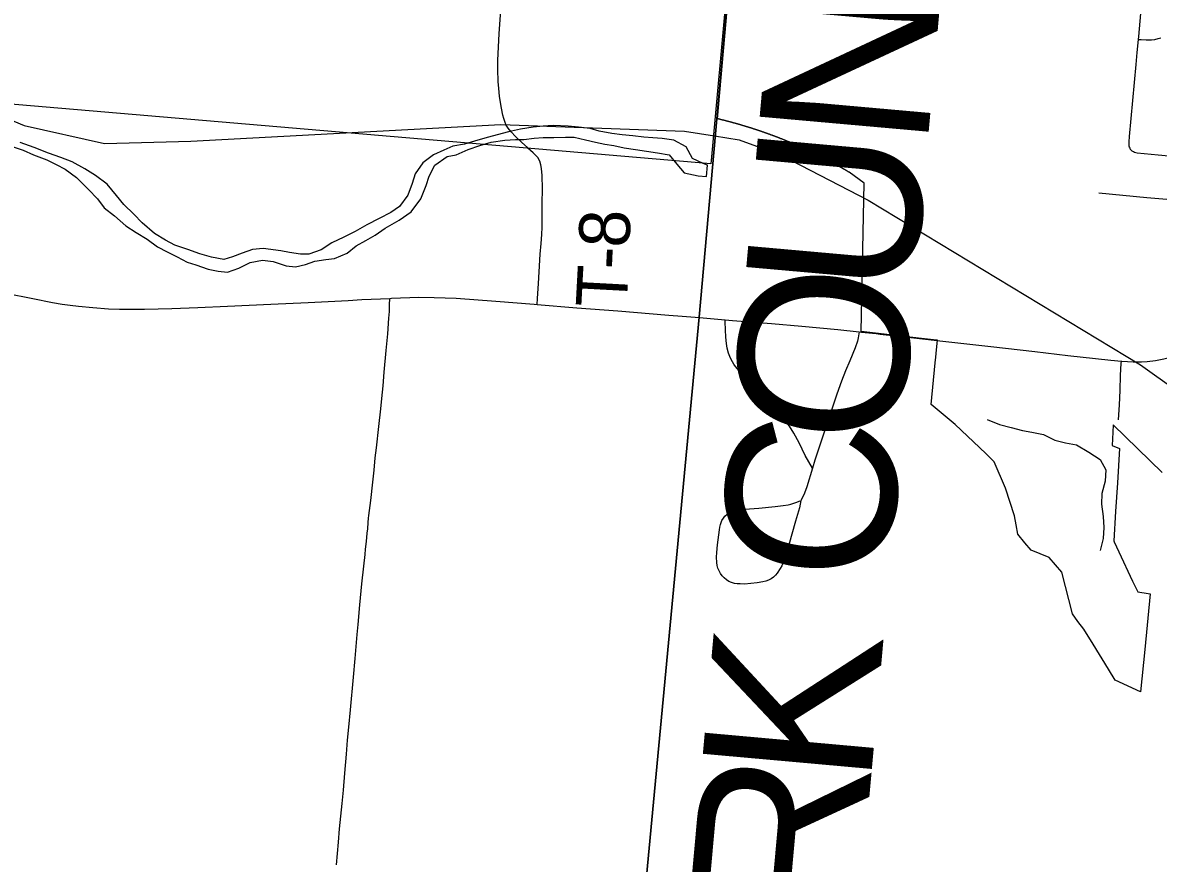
# Model space of a CAD drawing. Extents: x 0 to 1134, y 0 to 440.
# Drawn here: x 168.85 to 206.88, y 243.89 to 272.03 of the extents above; entities that cross this region are included whole.
import ezdxf

# ---------------------------------------------------------------- set-up
doc = ezdxf.new("R2010")
doc.units = 0
for name, color, linetype in [('GM_X_City_Street', 7, 'Continuous'), ('GM_X_Corporation', 7, 'Continuous'), ('GM_X_County_Text', 7, 'Continuous'), ('GM_X_Minor_River', 7, 'Continuous'), ('GM_X_Rail_Line', 7, 'Continuous'), ('GM_X_Section', 7, 'Continuous'), ('GM_X_State_Route', 7, 'Continuous'), ('GM_X_Township', 7, 'Continuous'), ('GM_X_Township_Road', 7, 'Continuous'), ('GM_X_Township_Road_Text', 7, 'Continuous'), ('GM_X_Unincorporated', 7, 'Continuous'), ('SH_Cut_Line', 7, 'Continuous')]:
    doc.layers.add(name, color=color, linetype=linetype)

msp = doc.modelspace()

# ---------------------------------------------------------------- linework, layer by layer
at = {"layer": 'GM_X_City_Street'}
for points in [[(207.231, 267.565), (206.868, 267.601), (206.164, 267.663), (206.122, 267.672), (206.08, 267.687), (206.042, 267.706), (206.007, 267.729), (205.977, 267.755), (205.951, 267.791), (205.931, 267.827), (205.915, 267.867), (205.904, 267.904), (205.9, 267.953), (205.898, 268.043), (205.912, 268.227), (206.133, 270.629), (206.166, 271.031), (206.21, 271.469), (206.22, 271.568), (206.353, 272.998)], [(206.21, 271.469), (206.3, 271.465), (206.468, 271.457), (206.652, 271.461), (206.765, 271.473), (206.873, 271.499), (206.961, 271.522)], [(204.886, 266.337), (206.497, 266.18), (207.162, 266.119), (207.327, 266.105), (209.811, 265.856), (209.906, 265.846)], [(205.548, 258.742), (205.578, 259.238), (205.596, 259.714), (205.614, 260.229), (205.636, 260.62), (205.64, 260.699)]]:
    msp.add_lwpolyline(points, dxfattribs=at)
at = {"layer": 'GM_X_Corporation'}
msp.add_lwpolyline([(207.003, 256.971), (205.37, 258.564), (205.358, 258.328), (205.335, 257.88), (205.577, 257.78), (205.505, 256.629), (205.444, 255.673), (205.382, 254.69), (205.4, 254.653), (205.555, 254.32), (206.018, 253.332), (206.186, 252.973), (206.534, 252.922), (206.608, 252.912), (206.426, 251.042), (206.283, 249.628), (205.43, 250.025), (205.207, 250.387), (204.692, 251.223), (204.384, 251.723), (204.187, 251.989), (204.001, 252.24), (203.645, 253.632), (203.22, 254.132), (202.621, 254.37), (202.41, 254.624), (202.169, 254.913), (202.113, 255.218), (202.056, 255.522), (201.762, 256.448), (201.382, 257.334), (201.097, 257.605), (200.077, 258.579), (199.608, 258.968), (199.267, 259.25), (199.267, 259.25), (199.407, 260.65), (199.426, 260.838), (199.45, 261.078), (199.484, 261.403), (199.485, 261.403), (199.45, 261.407), (198.158, 261.553), (197.693, 261.605), (196.929, 261.691), (197.027, 266.664), (196.524, 267.025), (196.516, 267.03), (196.508, 267.035), (196.5, 267.04), (196.491, 267.044), (196.483, 267.049), (196.475, 267.054), (196.467, 267.059), (196.458, 267.064), (196.45, 267.069), (196.442, 267.074), (196.434, 267.079), (196.425, 267.083), (196.417, 267.088), (196.409, 267.093), (196.401, 267.098), (196.392, 267.103), (196.384, 267.108), (196.376, 267.113), (196.367, 267.117), (196.359, 267.122), (196.351, 267.127), (196.343, 267.132), (196.334, 267.137), (196.326, 267.141), (196.318, 267.146), (196.309, 267.151), (196.301, 267.156), (196.293, 267.161), (196.284, 267.165), (196.276, 267.17), (196.268, 267.175), (196.259, 267.18), (196.251, 267.184), (196.243, 267.189), (196.234, 267.194), (196.226, 267.199), (196.218, 267.203), (196.209, 267.208), (196.201, 267.213), (196.193, 267.218), (196.184, 267.222), (196.176, 267.227), (196.168, 267.232), (196.159, 267.236), (196.151, 267.241), (196.143, 267.246), (196.134, 267.25), (196.126, 267.255), (196.118, 267.26), (196.109, 267.264), (196.101, 267.269), (196.092, 267.274), (196.084, 267.278), (196.076, 267.283), (196.067, 267.288), (196.059, 267.292), (196.05, 267.297), (196.042, 267.302), (196.034, 267.306), (196.025, 267.311), (196.017, 267.315), (196.008, 267.32), (196, 267.325), (195.992, 267.329), (195.983, 267.334), (195.975, 267.338), (195.966, 267.343), (195.958, 267.348), (195.95, 267.352), (195.941, 267.357), (195.933, 267.361), (195.924, 267.366), (195.916, 267.37), (195.907, 267.375), (195.899, 267.38), (195.89, 267.384), (195.882, 267.389), (195.874, 267.393), (195.865, 267.398), (195.857, 267.402), (195.848, 267.407), (195.84, 267.411), (195.831, 267.416), (195.823, 267.42), (195.814, 267.425), (195.806, 267.429), (195.797, 267.434), (195.789, 267.438), (195.78, 267.443), (195.772, 267.447), (195.763, 267.451), (195.755, 267.456), (195.746, 267.46), (195.738, 267.465), (195.729, 267.469), (195.721, 267.474), (195.712, 267.478), (195.704, 267.482), (195.695, 267.487), (195.687, 267.491), (195.678, 267.496), (195.67, 267.5), (195.661, 267.504), (195.653, 267.509), (195.644, 267.513), (195.636, 267.518), (195.627, 267.522), (195.619, 267.526), (195.61, 267.531), (195.602, 267.535), (195.593, 267.539), (195.585, 267.544), (195.576, 267.548), (195.567, 267.552), (195.559, 267.557), (195.55, 267.561), (195.542, 267.565), (195.533, 267.57), (195.525, 267.574), (195.516, 267.578), (195.507, 267.583), (195.499, 267.587), (195.49, 267.591), (195.482, 267.596), (195.477, 267.598), (195.473, 267.6), (195.465, 267.604), (195.456, 267.608), (195.447, 267.613), (195.439, 267.617), (195.43, 267.621), (195.422, 267.625), (195.413, 267.63), (195.404, 267.634), (195.396, 267.638), (195.387, 267.642), (195.379, 267.646), (195.37, 267.651), (195.361, 267.655), (195.353, 267.659), (195.344, 267.663), (195.336, 267.668), (195.327, 267.672), (195.318, 267.676), (195.31, 267.68), (195.301, 267.684), (195.292, 267.688), (195.284, 267.693), (195.275, 267.697), (195.266, 267.701), (195.258, 267.705), (195.249, 267.709), (195.241, 267.713), (195.232, 267.717), (195.223, 267.722), (195.215, 267.726), (195.206, 267.73), (195.197, 267.734), (195.189, 267.738), (195.18, 267.742), (195.171, 267.746), (195.163, 267.75), (195.154, 267.754), (195.145, 267.758), (195.137, 267.762), (195.128, 267.767), (195.119, 267.771), (195.11, 267.775), (195.102, 267.779), (195.093, 267.783), (195.084, 267.787), (195.076, 267.791), (195.067, 267.795), (195.058, 267.799), (195.05, 267.803), (195.041, 267.807), (195.032, 267.811), (195.023, 267.815), (195.015, 267.819), (195.006, 267.823), (194.997, 267.827), (194.989, 267.831), (194.98, 267.835), (194.971, 267.839), (194.962, 267.843), (194.954, 267.847), (194.945, 267.851), (194.936, 267.855), (194.927, 267.859), (194.919, 267.862), (194.91, 267.866), (194.901, 267.87), (194.892, 267.874), (194.884, 267.878), (194.875, 267.882), (194.866, 267.886), (194.857, 267.89), (194.849, 267.894), (194.84, 267.898), (194.831, 267.902), (194.822, 267.905), (194.814, 267.909), (194.805, 267.913), (194.796, 267.917), (194.787, 267.921), (194.779, 267.925), (194.77, 267.929), (194.761, 267.932), (194.752, 267.936), (194.743, 267.94), (194.735, 267.944), (194.726, 267.948), (194.717, 267.952), (194.708, 267.955), (194.699, 267.959), (194.691, 267.963), (194.682, 267.967), (194.673, 267.97), (194.664, 267.974), (194.655, 267.978), (194.647, 267.982), (194.638, 267.986), (194.629, 267.989), (194.62, 267.993), (194.611, 267.997), (194.602, 268.001), (194.594, 268.004), (194.585, 268.008), (194.576, 268.012), (194.567, 268.015), (194.558, 268.019), (194.549, 268.023), (194.541, 268.027), (194.532, 268.03), (194.523, 268.034), (194.514, 268.038), (194.505, 268.041), (194.496, 268.045), (194.487, 268.049), (194.479, 268.052), (194.47, 268.056), (194.461, 268.06), (194.452, 268.063), (194.443, 268.067), (194.434, 268.071), (194.425, 268.074), (194.417, 268.078), (194.408, 268.082), (194.399, 268.085), (194.39, 268.089), (194.381, 268.092), (194.372, 268.096), (194.363, 268.1), (194.354, 268.103), (194.345, 268.107), (194.337, 268.11), (194.328, 268.114), (194.319, 268.117), (194.31, 268.121), (194.301, 268.125), (194.292, 268.128), (194.283, 268.132), (194.274, 268.135), (194.265, 268.139), (194.256, 268.142), (194.248, 268.146), (194.239, 268.149), (194.23, 268.153), (194.221, 268.156), (194.212, 268.16), (194.203, 268.163), (194.194, 268.167), (194.185, 268.17), (194.176, 268.174), (194.167, 268.177), (194.158, 268.181), (194.149, 268.184), (194.14, 268.188), (194.131, 268.191), (194.122, 268.195), (194.114, 268.198), (194.105, 268.201), (194.096, 268.205), (194.087, 268.208), (194.078, 268.212), (194.069, 268.215), (194.06, 268.218), (194.051, 268.222), (194.042, 268.225), (194.033, 268.229), (194.024, 268.232), (194.015, 268.235), (194.006, 268.239), (193.997, 268.242), (193.988, 268.246), (193.979, 268.249), (193.97, 268.252), (193.961, 268.256), (193.952, 268.259), (193.943, 268.262), (193.934, 268.266), (193.925, 268.269), (193.916, 268.272), (193.907, 268.276), (193.898, 268.279), (193.889, 268.282), (193.88, 268.285), (193.871, 268.289), (193.862, 268.292), (193.853, 268.295), (193.844, 268.299), (193.835, 268.302), (193.826, 268.305), (193.817, 268.308), (193.808, 268.312), (193.799, 268.315), (193.79, 268.318), (193.781, 268.321), (193.772, 268.325), (193.763, 268.328), (193.754, 268.331), (193.745, 268.334), (193.736, 268.337), (193.727, 268.341), (193.718, 268.344), (193.709, 268.347), (193.7, 268.35), (193.691, 268.353), (193.682, 268.357), (193.673, 268.36), (193.663, 268.363), (193.654, 268.366), (193.645, 268.369), (193.636, 268.372), (193.627, 268.376), (193.618, 268.379), (193.609, 268.382), (193.6, 268.385), (193.591, 268.388), (193.582, 268.391), (193.573, 268.394), (193.564, 268.397), (193.555, 268.4), (193.546, 268.404), (193.537, 268.407), (193.527, 268.41), (193.518, 268.413), (193.509, 268.416), (193.5, 268.419), (193.491, 268.422), (193.482, 268.425), (193.473, 268.428), (193.464, 268.431), (193.455, 268.434), (193.446, 268.437), (193.437, 268.44), (193.427, 268.443), (193.418, 268.446), (193.409, 268.449), (193.4, 268.452), (193.391, 268.455), (193.382, 268.458), (193.373, 268.461), (193.364, 268.464), (193.355, 268.467), (193.346, 268.47), (193.336, 268.473), (193.327, 268.476), (193.318, 268.479), (193.309, 268.482), (193.3, 268.485), (193.291, 268.488), (193.282, 268.491), (193.273, 268.494), (193.263, 268.497), (193.254, 268.5), (193.245, 268.502), (193.236, 268.505), (193.227, 268.508), (193.218, 268.511), (193.209, 268.514), (193.199, 268.517), (193.19, 268.52), (193.181, 268.523), (193.172, 268.525), (193.163, 268.528), (193.154, 268.531), (193.145, 268.534), (193.135, 268.537), (193.126, 268.54), (193.117, 268.543), (193.108, 268.545), (193.099, 268.548), (193.09, 268.551), (193.08, 268.554), (193.071, 268.557), (193.062, 268.559), (193.053, 268.562), (193.044, 268.565), (193.035, 268.568), (193.025, 268.57), (193.016, 268.573), (193.007, 268.576), (192.998, 268.579), (192.989, 268.581), (192.979, 268.584), (192.97, 268.587), (192.961, 268.59), (192.952, 268.592), (192.943, 268.595), (192.933, 268.598), (192.924, 268.601), (192.915, 268.603), (192.906, 268.606), (192.897, 268.609), (192.887, 268.611), (192.878, 268.614), (192.869, 268.617), (192.86, 268.619), (192.851, 268.622), (192.841, 268.625), (192.832, 268.627), (192.823, 268.63), (192.814, 268.633), (192.805, 268.635), (192.795, 268.638), (192.786, 268.641), (192.777, 268.643), (192.768, 268.646), (192.758, 268.648), (192.749, 268.651), (192.74, 268.654), (192.731, 268.656), (192.722, 268.659), (192.712, 268.661), (192.703, 268.664), (192.694, 268.666), (192.685, 268.669), (192.675, 268.672), (192.666, 268.674), (192.657, 268.677), (192.648, 268.679), (192.638, 268.682), (192.629, 268.684), (192.62, 268.687), (192.611, 268.689), (192.601, 268.692), (192.592, 268.694), (192.583, 268.697), (192.574, 268.699), (192.564, 268.702), (192.555, 268.704), (192.546, 268.707), (192.537, 268.709), (192.527, 268.712), (192.518, 268.714), (192.509, 268.717), (192.499, 268.719), (192.49, 268.721), (192.481, 268.724), (192.472, 268.726), (192.462, 268.729), (192.453, 268.731), (192.444, 268.734), (192.435, 268.736), (192.425, 268.738), (192.416, 268.741), (192.407, 268.743), (192.397, 268.746), (192.388, 268.748), (192.379, 268.75), (192.37, 268.753), (192.36, 268.755), (192.351, 268.757), (192.342, 268.76), (192.332, 268.762), (192.323, 268.764), (192.314, 268.767), (192.304, 268.769), (192.295, 268.771), (192.286, 268.774), (192.277, 268.776), (192.267, 268.778), (192.258, 268.781), (192.249, 268.783), (192.239, 268.785), (192.23, 268.788), (192.221, 268.79), (192.211, 268.792), (192.202, 268.794), (192.193, 268.797), (192.183, 268.799), (192.174, 268.801), (192.165, 268.803), (192.155, 268.806), (192.146, 268.808), (192.137, 268.81), (192.128, 268.812), (192.118, 268.814), (192.725, 275.744)], dxfattribs=at)
at = {"layer": 'GM_X_Minor_River'}
msp.add_line((191.745, 266.885), (191.778, 267.259), dxfattribs=at)
for points in [[(191.778, 267.259), (191.631, 267.317), (191.281, 267.485), (191.063, 267.879), (190.657, 268.094), (190.259, 268.15), (189.952, 268.18), (189.655, 268.199), (189.28, 268.242), (188.926, 268.274), (188.574, 268.317), (188.153, 268.396), (187.847, 268.495), (187.46, 268.538), (187.119, 268.57), (186.617, 268.594), (186.274, 268.568), (185.942, 268.53), (185.518, 268.472), (185.116, 268.38), (184.737, 268.275), (184.449, 268.202), (184.093, 268.097), (183.644, 267.971), (183.254, 267.901), (182.954, 267.76), (182.608, 267.608), (182.247, 267.343), (181.998, 266.973), (181.887, 266.645), (181.752, 266.26), (181.468, 265.879), (181.177, 265.681), (180.784, 265.474), (180.379, 265.267), (179.985, 265.037), (179.604, 264.852), (179.199, 264.657), (178.84, 264.426), (178.437, 264.288), (178.151, 264.283), (177.787, 264.338), (177.492, 264.391), (176.9, 264.474), (176.545, 264.437), (176.2, 264.32), (175.877, 264.191), (175.589, 264.107), (175.169, 264.186), (174.784, 264.298), (174.376, 264.434), (173.946, 264.582), (173.631, 264.749), (173.26, 264.975), (172.846, 265.328), (172.568, 265.62), (172.234, 265.948), (171.99, 266.251), (171.68, 266.624), (171.288, 266.919), (170.928, 267.145), (170.512, 267.372), (170.127, 267.519), (169.72, 267.666), (169.234, 267.849), (168.77, 268.02)], [(180.656, 264.917), (180.993, 265.149), (181.456, 265.423), (181.863, 265.698), (182.182, 266.135), (182.365, 266.587), (182.464, 266.893), (182.656, 267.265), (183.063, 267.552), (183.361, 267.613), (183.765, 267.785), (184.157, 267.924), (184.536, 268.029), (184.995, 268.097), (185.349, 268.123), (185.635, 268.127), (185.978, 268.164), (186.276, 268.191), (186.641, 268.193), (187.029, 268.195), (187.315, 268.2), (187.701, 268.11), (188.03, 268.034), (188.348, 267.969), (188.643, 267.916), (188.995, 267.838), (189.371, 267.784), (189.735, 267.729), (190.11, 267.674), (190.496, 267.607), (190.751, 267.293), (190.995, 267.001), (191.472, 266.91), (191.745, 266.885)], [(168.47, 267.902), (168.867, 267.767), (169.216, 267.61), (169.657, 267.439), (169.973, 267.283), (170.277, 267.127), (170.647, 266.855), (171.059, 266.445), (171.359, 266.13), (171.58, 265.839), (171.927, 265.568), (172.307, 265.227), (172.655, 265.013), (173.015, 264.787), (173.362, 264.528), (173.689, 264.36), (174.027, 264.192), (174.354, 264.012), (174.649, 263.925), (175.056, 263.778), (175.397, 263.712), (175.704, 263.682), (176.084, 263.81), (176.466, 264.006), (176.879, 264.087), (177.243, 264.032), (177.673, 263.896), (177.98, 263.854), (178.325, 263.937), (178.636, 264.043), (179.003, 264.102), (179.289, 264.141), (179.716, 264.313), (180.019, 264.557), (180.343, 264.743), (180.656, 264.917)], [(201.147, 258.744), (201.561, 258.582), (201.946, 258.475), (202.332, 258.378), (202.638, 258.329), (203.036, 258.244), (203.409, 258.057), (203.771, 257.961), (204.135, 257.899), (204.552, 257.655), (204.925, 257.41), (205.125, 257.066), (205.097, 256.679), (204.99, 256.27), (204.974, 255.916), (205.025, 255.505), (205.054, 255.129), (205.027, 254.764), (204.932, 254.361)]]:
    msp.add_lwpolyline(points, dxfattribs=at)
at = {"layer": 'GM_X_Rail_Line'}
for points in [[(131, 303.946), (132.275, 302.763), (136.77, 298.663), (150.491, 283.739), (155.661, 277.952), (158.27, 274.995), (161.463, 272.656), (164.453, 270.733), (167.234, 269.287), (168.9, 268.587), (171.585, 267.989), (174.482, 268.068), (184.864, 268.621), (191.016, 268.403), (192.019, 268.244)], [(192.019, 268.244), (192.842, 268.114), (194.251, 267.601), (197.162, 266.092), (206.275, 260.575), (209.82, 258.054), (211.995, 255.93), (213.736, 254.081), (216.189, 251.085), (218.659, 248.551), (220.414, 246.612), (221.797, 245.364)]]:
    msp.add_lwpolyline(points, dxfattribs=at)
at = {"layer": 'GM_X_Section'}
msp.add_lwpolyline([(164.557, 299.795), (194.582, 296.834), (191.909, 267.419), (191.897, 267.306), (161.902, 269.859)], close=True, dxfattribs=at)
at = {"layer": 'GM_X_State_Route'}
for points in [[(205.64, 260.699), (205.659, 260.697), (206.033, 260.678), (206.314, 260.677), (206.502, 260.689), (206.781, 260.726), (207.057, 260.78), (207.425, 260.872), (207.731, 260.97), (207.953, 261.049), (208.145, 261.118), (208.411, 261.227), (208.614, 261.32), (208.813, 261.415), (209.55, 261.804), (209.639, 261.851), (210.09, 262.074), (210.559, 262.306), (211.43, 262.756), (211.587, 262.837), (211.938, 263.017), (212.182, 263.131), (212.288, 263.18), (212.471, 263.254)], [(168.287, 262.982), (169.193, 262.795), (169.847, 262.666), (170.171, 262.614), (170.439, 262.575), (170.717, 262.541), (171.199, 262.492), (171.723, 262.458), (172.094, 262.444), (172.326, 262.439), (172.636, 262.436), (172.929, 262.438), (173.839, 262.465), (174.136, 262.476), (174.718, 262.501), (175.705, 262.54), (177.157, 262.607), (178.405, 262.67), (179.745, 262.73), (180.21, 262.763), (181.142, 262.802)], [(181.142, 262.802), (181.197, 262.805), (182.11, 262.838), (182.633, 262.837), (183.36, 262.807), (184.699, 262.71), (185.981, 262.606), (186.08, 262.598)], [(186.08, 262.598), (187.407, 262.489), (188.778, 262.381), (190.487, 262.239), (190.931, 262.203), (191.512, 262.161)], [(191.512, 262.161), (192.374, 262.082), (192.622, 262.059), (193.921, 261.956), (194.942, 261.874), (196.146, 261.761), (196.863, 261.685)], [(196.863, 261.685), (196.936, 261.677), (197.425, 261.623)], [(197.425, 261.623), (197.568, 261.606), (198.585, 261.496), (199.467, 261.394), (199.557, 261.384)], [(199.557, 261.384), (201.264, 261.187), (202.743, 261.021), (203.851, 260.892), (204.771, 260.79), (205.286, 260.73), (205.64, 260.699)]]:
    msp.add_lwpolyline(points, dxfattribs=at)
at = {"layer": 'GM_X_Township'}
msp.add_lwpolyline([(186.299, 206.946), (191.505, 262.177), (193.3, 282.352), (193.583, 285.585), (193.661, 286.357), (193.725, 286.974), (193.789, 287.48), (193.816, 287.632), (193.85, 287.755), (193.88, 287.868), (193.91, 287.979), (193.937, 288.089), (193.953, 288.175), (194.59, 295.658), (194.632, 296.186), (194.652, 296.556), (194.652, 296.719), (194.652, 296.74), (194.647, 296.829), (194.671, 297.68), (196.75, 297.507), (226.505, 294.761)], dxfattribs=at)
at = {"layer": 'GM_X_Township_Road'}
for points in [[(185.749, 267.856), (185.567, 268.026), (185.355, 268.22), (185.202, 268.373), (185.109, 268.496), (185.041, 268.598), (185.003, 268.694), (184.961, 268.827), (184.932, 268.932), (184.881, 269.166), (184.861, 269.294), (184.817, 269.569), (184.789, 269.826), (184.771, 270.063), (184.758, 270.469), (184.762, 270.765), (184.78, 271.22), (184.806, 271.657), (184.852, 272.29), (184.912, 272.921), (185.005, 273.849), (185.109, 274.981), (185.111, 275.008)], [(186.08, 262.598), (186.093, 262.801), (186.124, 263.303), (186.149, 263.687), (186.183, 264.287), (186.212, 264.639), (186.23, 264.941), (186.243, 265.185), (186.242, 265.59), (186.244, 266.055), (186.253, 266.391), (186.251, 266.467), (186.243, 266.921), (186.226, 267.151), (186.203, 267.27), (186.162, 267.399), (186.096, 267.519), (185.946, 267.674), (185.769, 267.837), (185.749, 267.856)], [(179.354, 243.835), (179.421, 244.596), (179.461, 245.041), (179.546, 245.891), (179.591, 246.334), (179.639, 246.904), (179.69, 247.543), (179.732, 248.015), (179.774, 248.445), (179.83, 249.028), (179.925, 250.121), (179.981, 250.742), (180.054, 251.554), (180.082, 251.882), (180.144, 252.541), (180.212, 253.249), (180.27, 253.838), (180.313, 254.225), (180.332, 254.409), (180.36, 254.668), (180.39, 254.945), (180.403, 255.091), (180.422, 255.294), (180.435, 255.441), (180.444, 255.533), (180.508, 256.032), (180.57, 256.654), (180.615, 257.046), (180.654, 257.467), (180.693, 257.797), (180.777, 258.514), (180.839, 259.108), (180.872, 259.45), (180.917, 259.876), (180.958, 260.333), (181.024, 261.058), (181.074, 261.613), (181.115, 262.142), (181.131, 262.363), (181.137, 262.587), (181.142, 262.802)], [(181.142, 262.802), (181.197, 262.805), (182.11, 262.838), (182.633, 262.837), (183.36, 262.807), (184.699, 262.71), (185.981, 262.606), (186.08, 262.598)], [(195.294, 257.122), (195.054, 257.544), (194.848, 257.961), (194.673, 258.288), (194.528, 258.524), (194.421, 258.673), (194.303, 258.814), (194.113, 259.016), (193.683, 259.479), (193.296, 259.888), (192.84, 260.372), (192.72, 260.517), (192.666, 260.595), (192.617, 260.677), (192.55, 260.804), (192.486, 260.965), (192.445, 261.131), (192.417, 261.292), (192.394, 261.499), (192.385, 261.748), (192.376, 262.019), (192.374, 262.082)], [(196.863, 261.685), (196.851, 261.611), (196.83, 261.478), (196.805, 261.375), (196.727, 261.148), (196.55, 260.717), (196.405, 260.374), (196.264, 260.031), (196.107, 259.594), (195.93, 259.065), (195.7, 258.356), (195.524, 257.825), (195.378, 257.384), (195.294, 257.122)], [(195.294, 257.122), (195.104, 256.49), (195.027, 256.284), (194.962, 256.132), (194.912, 256.031), (194.866, 255.791), (194.733, 255.349), (194.508, 254.549), (194.396, 254.196), (194.304, 253.932), (194.266, 253.846), (194.22, 253.763), (194.114, 253.608), (194.054, 253.535), (193.986, 253.468), (193.909, 253.41), (193.824, 253.365), (193.737, 253.339), (193.629, 253.31), (193.448, 253.274), (193.025, 253.232), (192.874, 253.241), (192.779, 253.247), (192.683, 253.262), (192.589, 253.289), (192.499, 253.329), (192.416, 253.381), (192.341, 253.443), (192.274, 253.515), (192.216, 253.593), (192.169, 253.679), (192.132, 253.769), (192.109, 253.864), (192.097, 253.96), (192.086, 254.139), (192.095, 254.3), (192.119, 254.549), (192.181, 255.055), (192.198, 255.147), (192.218, 255.228), (192.265, 255.364), (192.316, 255.442), (192.366, 255.511), (192.435, 255.58), (192.537, 255.644), (192.643, 255.686), (192.73, 255.713), (192.85, 255.736), (193.034, 255.75), (193.499, 255.778), (194.051, 255.833), (194.313, 255.865), (194.481, 255.891), (194.568, 255.916), (194.737, 255.967), (194.884, 256.021)]]:
    msp.add_lwpolyline(points, dxfattribs=at)
at = {"layer": 'GM_X_Unincorporated'}
msp.add_lwpolyline([(186.299, 206.946), (191.505, 262.177), (193.3, 282.352), (193.583, 285.585), (193.661, 286.357), (193.725, 286.974), (193.789, 287.48), (193.816, 287.632), (193.85, 287.755), (193.88, 287.868), (193.91, 287.979), (193.937, 288.089), (193.953, 288.175), (194.59, 295.658), (194.632, 296.186), (194.652, 296.556), (194.652, 296.719), (194.652, 296.74), (194.647, 296.829), (194.671, 297.68), (197.276, 326.922)], dxfattribs=at)
at = {"layer": 'SH_Cut_Line'}
for points in [[(186.299, 206.946), (191.505, 262.177), (193.3, 282.352), (193.583, 285.585), (193.661, 286.357), (193.725, 286.974), (193.789, 287.48), (193.816, 287.632), (193.85, 287.755), (193.88, 287.868), (193.91, 287.979), (193.937, 288.089), (193.953, 288.175), (194.59, 295.658), (194.632, 296.186), (194.652, 296.556), (194.652, 296.719), (194.652, 296.74), (194.647, 296.829), (194.671, 297.68), (197.276, 326.922), (199.204, 347.814), (199.216, 348.073), (199.963, 356.48)], [(199.963, 356.48), (199.216, 348.073), (199.204, 347.814), (197.276, 326.922), (194.671, 297.68), (194.647, 296.829), (194.652, 296.74), (194.652, 296.719), (194.652, 296.556), (194.632, 296.186), (194.59, 295.658), (193.953, 288.175), (193.937, 288.089), (193.91, 287.979), (193.88, 287.868), (193.85, 287.755), (193.816, 287.632), (193.789, 287.48), (193.725, 286.974), (193.661, 286.357), (193.583, 285.585), (193.3, 282.352), (191.505, 262.177), (186.299, 206.946)]]:
    msp.add_lwpolyline(points, dxfattribs=at)

# ---------------------------------------------------------------- texts
at = {"layer": 'GM_X_County_Text'}
for s, rotation, p in [('N', 84.9223, (199.133, 267.761)), ('U', 84.9217, (198.689, 262.765)), ('O', 84.9156, (198.245, 257.769)), ('C', 84.9024, (197.833, 253.154)), ('K', 84.8755, (197.23, 246.427)), ('R', 84.8606, (196.815, 241.812))]:
    msp.add_text(s, height=5.682, rotation=rotation, dxfattribs=at).set_placement(p)
at = {"layer": 'GM_X_Township_Road_Text'}
for s, rotation, p in [('8', 88.5759, (189.173, 264.487)), ('-', 87.2798, (189.138, 263.746)), ('T', 86.9558, (189.07, 262.462))]:
    msp.add_text(s, height=1.705, rotation=rotation, dxfattribs=at).set_placement(p)

doc.saveas('drawing.dxf')
